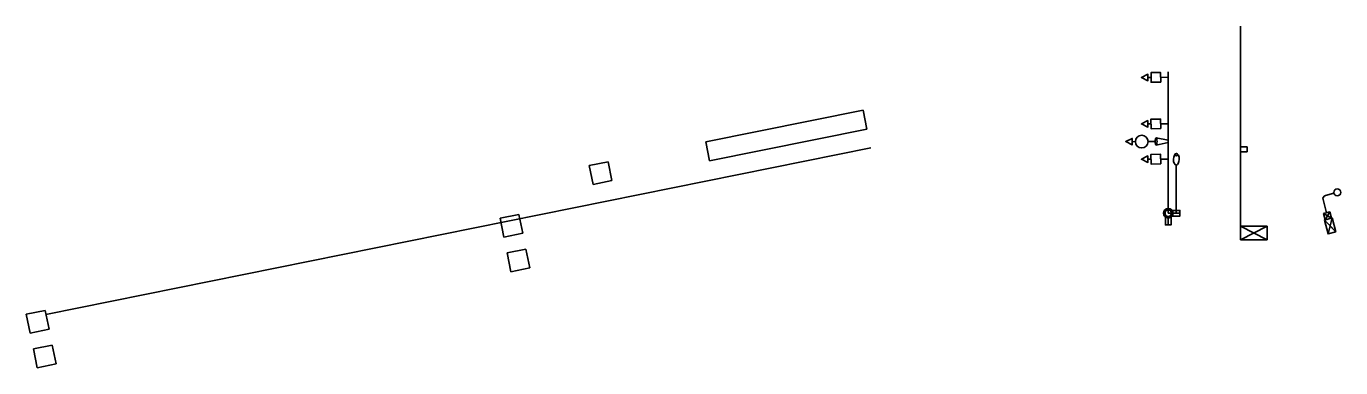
# Model space of a CAD drawing. Extents: x 647787 to 668496, y 640478 to 654412.
# Drawn here: x 666031 to 666440.3, y 641411.9 to 641518.2 of the extents above; entities that cross this region are included whole.
import ezdxf

# ---------------------------------------------------------------- set-up
doc = ezdxf.new("R2010")
doc.units = 0
for name, color, linetype in [('TEMP_DETECTION_ZONE_STAGE 5', 7, 'Continuous'), ('TEMP_SIGNAL_HEAD_STAGE 1A', 7, 'Continuous'), ('TEMP_SIGNAL_HEAD_STAGE 1B', 7, 'Continuous'), ('TEMP_SIGNAL_POLES_STAGE 1A', 7, 'Continuous'), ('TEMP_SIGNAL_POLES_STAGE 1B', 7, 'Continuous'), ('TEXT_TEMP_SIGNAL_POLES_STAGE 5', 7, 'Continuous')]:
    doc.layers.add(name, color=color, linetype=linetype)

# ---------------------------------------------------------------- blocks, each defined once
blk = doc.blocks.new('signalcontroller')
at = {"layer": 'TEMP_DETECTION_ZONE_STAGE 5'}
for p, q in [((4.5, 1.25), (0, -1.25)), ((0, 1.25), (4.5, -1.25)), ((0, 1.25), (2.25, 0)), ((4.5, 1.25), (0, 1.25)), ((0, -1.25), (2.25, 0)), ((2.25, 0), (4.5, 1.25)), ((2.25, 0), (4.5, -1.25)), ((6.5, 1), (4.5, -1)), ((4.5, 1), (6.5, -1)), ((4.5, 1), (5.5, 0)), ((6.5, 1), (4.5, 1)), ((4.5, -1), (5.5, 0)), ((5.5, 0), (6.5, 1)), ((5.5, 0), (6.5, -1)), ((4.5, -1.25), (0, -1.25)), ((6.5, -1), (4.5, -1))]:
    blk.add_line(p, q, dxfattribs=at)
for points in [[(0, -1.25), (4.5, -1.25), (4.5, 1.25), (0, 1.25)], [(4.5, -1), (6.5, -1), (6.5, 1), (4.5, 1)]]:
    blk.add_lwpolyline(points, close=True, dxfattribs=at)
for points in [[(0, 1.25), (2.25, 0), (4.5, 1.25), (0, 1.25)], [(0, -1.25), (2.25, 0), (4.5, -1.25), (0, -1.25)], [(4.5, 1), (5.5, 0), (6.5, 1), (4.5, 1)], [(4.5, -1), (5.5, 0), (6.5, -1), (4.5, -1)]]:
    blk.add_lwpolyline(points, dxfattribs=at)

msp = doc.modelspace()

# ---------------------------------------------------------------- linework, layer by layer
at = {"layer": 'TEMP_SIGNAL_HEAD_STAGE 1A'}
for points in [[(666434.76, 641464.27), (666435.87, 641460.13)], [(666438.13, 641466.21), (666435.47, 641465.49)]]:
    msp.add_lwpolyline(points, dxfattribs=at)
msp.add_arc((666435.73, 641464.53), 1, 105, 195, dxfattribs=at)
at = {"layer": 'TEMP_SIGNAL_HEAD_STAGE 1B'}
for points in [[(666390.19, 641459.12), (666390.2, 641460.87), (666387.56, 641460.87), (666387.56, 641459.12)], [(666387.56, 641459.12), (666390.19, 641459.12), (666390.19, 641459.99), (666387.56, 641459.99)], [(666385.69, 641458.99), (666385.69, 641456.36), (666386.56, 641456.36), (666386.56, 641458.99)], [(666385.69, 641456.36), (666387.43, 641456.36), (666387.43, 641458.99), (666385.69, 641458.99)]]:
    msp.add_lwpolyline(points, close=True, dxfattribs=at)
at = {"layer": 'TEMP_SIGNAL_POLES_STAGE 1A'}
for p, q in [((666409.1, 641451.75), (666409.1, 641518.22)), ((666292.76, 641486.19), (666243.75, 641476.3)), ((666293.95, 641480.31), (666037.15, 641428.49)), ((666386.56, 641459.99), (666389.06, 641459.99))]:
    msp.add_line(p, q, dxfattribs=at)
for points in [[(666380.21, 641503.3), (666380.22, 641501.27), (666378.2, 641502.27), (666380.21, 641503.3)], [(666381.22, 641502.29), (666380.22, 641502.28)], [(666386.56, 641502.33), (666384.22, 641502.31)], [(666386.56, 641459.99), (666386.56, 641503.99)], [(666380.2, 641488.83), (666380.21, 641486.8), (666378.19, 641487.8), (666380.2, 641488.83)], [(666381.2, 641487.82), (666380.2, 641487.81)], [(666386.55, 641487.86), (666384.2, 641487.84)], [(666375.33, 641483.3), (666375.32, 641481.28), (666373.31, 641482.3), (666375.33, 641483.3)], [(666376.32, 641482.28), (666375.32, 641482.29)], [(666380.28, 641482.31), (666382.5, 641482.33)], [(666386.55, 641481.99), (666382.78, 641481.18)], [(666382.79, 641483.48), (666386.55, 641482.74)], [(666386.55, 641482.74), (666386.55, 641481.99)], [(666380.2, 641477.83), (666380.21, 641475.8), (666378.19, 641476.8), (666380.2, 641477.83)], [(666381.2, 641476.82), (666380.2, 641476.81)], [(666386.55, 641476.86), (666384.2, 641476.84)], [(666389.06, 641459.99), (666389.06, 641474.99)]]:
    msp.add_lwpolyline(points, dxfattribs=at)
for points in [[(666378.2, 641502.27), (666380.22, 641501.27), (666380.21, 641503.3)], [(666384.23, 641500.81), (666384.2, 641503.81), (666381.2, 641503.79), (666381.23, 641500.79)], [(666378.19, 641487.8), (666380.21, 641486.8), (666380.2, 641488.83)], [(666384.22, 641486.34), (666384.19, 641489.34), (666381.19, 641489.32), (666381.22, 641486.32)], [(666373.31, 641482.3), (666375.32, 641481.28), (666375.33, 641483.3)], [(666409.1, 641480.63), (666411.1, 641480.63), (666411.1, 641479.13), (666409.1, 641479.13)], [(666378.19, 641476.8), (666380.21, 641475.8), (666380.2, 641477.83)], [(666384.22, 641475.34), (666384.19, 641478.34), (666381.19, 641478.32), (666381.22, 641475.32)]]:
    msp.add_lwpolyline(points, close=True, dxfattribs=at)
for centre, radius in [((666378.3, 641482.3), 1.98), ((666389.08, 641478.21), 0.366), ((666386.56, 641459.99), 1.5), ((666386.56, 641459.99), 1.25), ((666386.56, 641459.99), 1)]:
    msp.add_circle(centre, radius, dxfattribs=at)
for centre, major_axis, ratio in [((666382.79, 641482.33), (-0.01, -1.15), 0.249111), ((666389.08, 641476.79), (-0.03, -1.79), 0.5)]:
    msp.add_ellipse(centre, major_axis=major_axis, ratio=ratio, dxfattribs=at)
at = {"layer": 'TEMP_SIGNAL_POLES_STAGE 1B'}
for p, q in [((666291.57, 641492.07), (666242.56, 641482.18)), ((666291.57, 641492.07), (666292.76, 641486.19)), ((666292.76, 641486.19), (666243.75, 641476.3)), ((666243.75, 641476.3), (666242.56, 641482.18)), ((666212.17, 641476.05), (666206.29, 641474.86)), ((666213.36, 641470.17), (666212.17, 641476.05)), ((666206.29, 641474.86), (666207.48, 641468.98)), ((666207.48, 641468.98), (666213.36, 641470.17)), ((666178.52, 641458.43), (666184.4, 641459.62)), ((666184.4, 641459.62), (666185.6, 641453.74)), ((666179.72, 641452.55), (666178.52, 641458.43)), ((666185.6, 641453.74), (666179.72, 641452.55)), ((666180.72, 641447.65), (666186.6, 641448.84)), ((666181.92, 641441.77), (666180.72, 641447.65)), ((666186.6, 641448.84), (666187.8, 641442.96)), ((666187.8, 641442.96), (666181.92, 641441.77)), ((666031.02, 641428.52), (666036.9, 641429.72)), ((666032.22, 641422.65), (666031.02, 641428.52)), ((666036.9, 641429.72), (666038.1, 641423.84)), ((666038.1, 641423.84), (666032.22, 641422.65)), ((666033.22, 641417.75), (666039.1, 641418.94)), ((666039.1, 641418.94), (666040.3, 641413.06)), ((666034.42, 641411.87), (666033.22, 641417.75)), ((666040.3, 641413.06), (666034.42, 641411.87))]:
    msp.add_line(p, q, dxfattribs=at)
at = {"layer": 'TEXT_TEMP_SIGNAL_POLES_STAGE 5'}
for p, q in [((666409.1, 641451.75), (666417.32, 641455.91)), ((666417.32, 641451.75), (666409.1, 641455.91))]:
    msp.add_line(p, q, dxfattribs=at)
msp.add_lwpolyline([(666409.1, 641455.91), (666409.1, 641451.75), (666417.32, 641451.75), (666417.32, 641455.91)], close=True, dxfattribs=at)
msp.add_circle((666439.18, 641466.49), 1.08, dxfattribs=at)

# ---------------------------------------------------------------- block references
at = {"layer": 'TEMP_DETECTION_ZONE_STAGE 5', "rotation": 104.99999999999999}
msp.add_blockref('signalcontroller', (666437.55, 641453.85), dxfattribs=at)

doc.saveas('drawing.dxf')
